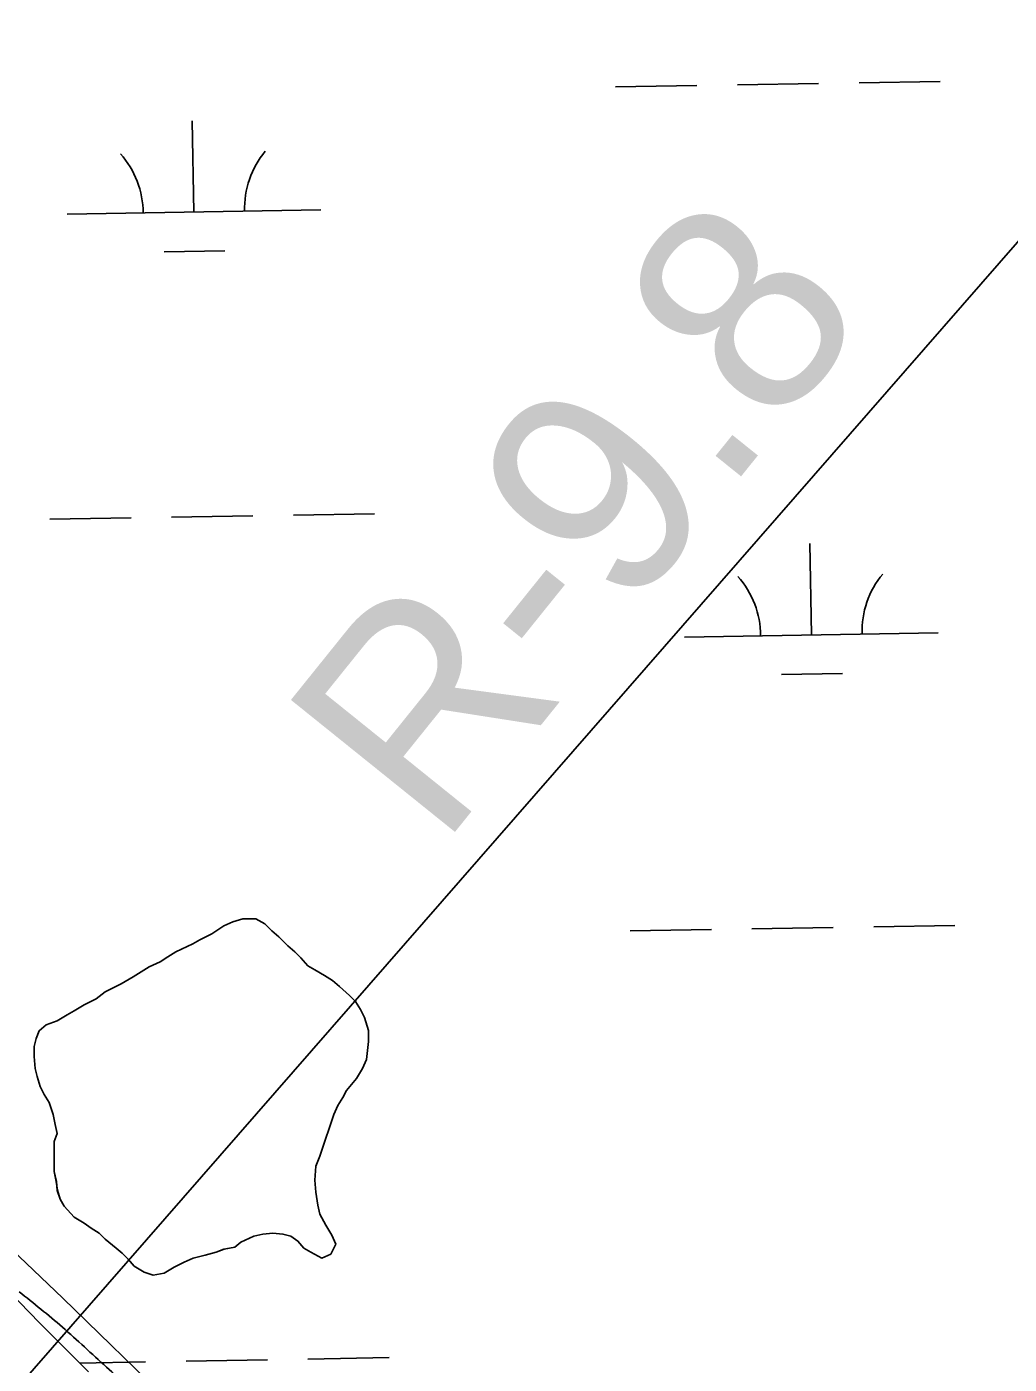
# Model space of a CAD drawing. Extents: x 3892998 to 3931244, y 278583 to 304547.
# Drawn here: x 3917555 to 3917942, y 286380 to 286907 of the extents above; entities that cross this region are included whole.
import ezdxf

# ---------------------------------------------------------------- set-up
doc = ezdxf.new("R2010")
doc.units = 0
for name, color, linetype in [('V-RIVR-EDGE', 7, 'Continuous'), ('V-RIVR-RANG-IDEN', 7, 'Continuous'), ('V-RRAP-FSHR', 7, 'Continuous'), ('V-TOPO-SHOR', 7, 'Continuous'), ('V-UTIL-LINE', 7, 'Continuous'), ('V-WETL-SWMP', 7, 'Continuous')]:
    doc.layers.add(name, color=color, linetype=linetype)

msp = doc.modelspace()

# ---------------------------------------------------------------- linework, layer by layer
at = {"layer": 'V-RIVR-EDGE'}
msp.add_spline([(3917552.1288929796, 286408.4883426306), (3917569.151379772, 286394.52215199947), (3917586.517663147, 286378.81459889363), (3917603.8848072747, 286363.4551461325), (3917614.996474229, 286352.28839104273), (3917624.0169568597, 286340.0824994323), (3917646.584948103, 286316.35572712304), (3917659.7740273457, 286300.65850304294), (3917668.451574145, 286290.54207425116), (3917684.7813032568, 286277.97000650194), (3917717.0754460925, 286245.8647248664), (3917744.8589172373, 286219.68833886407), (3917751.8002660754, 286211.3167155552), (3917767.4286299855, 286196.6577672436), (3917779.232193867, 286183.74878892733), (3917798.3424219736, 286169.42933343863), (3917819.536087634, 286153.0161113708), (3917835.861512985, 286138.7035418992), (3917855.314676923, 286122.29462359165), (3917879.2819555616, 286101.34921102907), (3917897.68823621, 286083.8985739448), (3917912.9710820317, 286070.2847874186), (3917935.894059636, 286049.34195711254), (3917948.397267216, 286037.8236586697), (3917961.947358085, 286027.3470790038), (3917964.0264918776, 286023.51281070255), (3917971.6674844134, 286016.53186726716), (3917983.472769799, 286004.31908963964), (3917994.5930442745, 285996.6333379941), (3918004.6759037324, 285991.7349713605), (3918037.3172861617, 285959.28072862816), (3918066.1390330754, 285930.6650579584), (3918092.1811417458, 285904.1448753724), (3918118.576515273, 285879.71243410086), (3918135.5912552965, 285862.6133403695), (3918162.6716397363, 285833.65387311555), (3918182.452245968, 285808.88968579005), (3918208.4969368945, 285783.4138042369), (3918228.2861506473, 285762.1306203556), (3918246.342609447, 285743.9846433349), (3918263.3616532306, 285728.62605132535), (3918295.3300752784, 285705.5722393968), (3918304.703822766, 285695.45408910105), (3918319.6420112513, 285683.23356470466), (3918334.5776174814, 285669.968739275), (3918353.338884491, 285655.302044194), (3918380.774255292, 285629.1265189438), (3918398.838460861, 285614.1134450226), (3918416.196136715, 285594.92488847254), (3918445.358237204, 285563.1754539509), (3918463.064013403, 285543.986036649), (3918480.0787534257, 285526.8869429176), (3918497.0977972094, 285511.52835090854), (3918509.9525481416, 285501.4015930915), (3918525.2345332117, 285487.4397062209), (3918549.5533552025, 285467.88583428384), (3918559.277785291, 285458.81112426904), (3918600.6190940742, 285425.29106170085), (3918629.7984096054, 285400.5036340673), (3918652.02862953, 285380.9549266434), (3918671.8255900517, 285362.80464586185), (3918689.179822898, 285342.22368793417), (3918716.9675978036, 285317.7878036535), (3918740.591079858, 285298.5837535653), (3918771.5143401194, 285275.18442354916), (3918793.389573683, 285252.8517741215), (3918820.4811478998, 285228.41761134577), (3918843.0611896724, 285209.5642438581), (3918871.5434437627, 285184.43043738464), (3918894.4715858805, 285165.57620914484), (3918917.057652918, 285149.15954406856), (3918933.3908250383, 285137.9798776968), (3918950.063489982, 285123.31834712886), (3918963.948769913, 285107.61940154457), (3918992.08722742, 285084.22695754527), (3919006.6635435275, 285066.4376883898), (3919029.5856603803, 285045.1467577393), (3919056.3342987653, 285022.80205778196), (3919083.424151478, 284997.67169431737), (3919102.180253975, 284980.91639717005), (3919129.273549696, 284957.17843508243), (3919160.526834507, 284926.46813708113), (3919185.1817063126, 284902.03999957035), (3919208.0969371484, 284877.9642661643), (3919219.552400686, 284865.0561486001), (3919230.320271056, 284855.6307559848), (3919254.628764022, 284831.89967991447), (3919281.0189730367, 284805.3786365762), (3919308.456065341, 284779.8993120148), (3919332.066636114, 284755.4737567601), (3919347.344317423, 284739.7713681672), (3919373.0374649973, 284712.9039459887), (3919400.136785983, 284691.6026863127), (3919419.235824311, 284672.75792634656), (3919434.5074803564, 284654.61883534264), (3919452.915482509, 284637.8643989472), (3919471.6664204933, 284619.0204997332), (3919489.3756397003, 284601.2234838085), (3919501.177482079, 284587.6183048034), (3919524.452003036, 284568.0670151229), (3919535.5696952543, 284559.33696244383), (3919555.7121738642, 284540.14151987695), (3919581.41392896, 284516.7551011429), (3919599.4721092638, 284499.30532481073), (3919661.6598441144, 284449.72100127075), (3919689.4502012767, 284426.3294180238), (3919714.4155458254, 284404.2577798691)], degree=3, dxfattribs=at)
at = {"layer": 'V-RRAP-FSHR'}
msp.add_lwpolyline([(3917277.3208191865, 286679.2865343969), (3917335.5290752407, 286624.4165183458), (3917392.9365632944, 286568.69863029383), (3917451.611763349, 286514.3447102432), (3917511.679603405, 286460.8202301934), (3917569.312371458, 286405.99936614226), (3917626.6256515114, 286350.18727009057), (3917683.8938755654, 286294.32807003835), (3917741.999731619, 286239.34336598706), (3917800.300147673, 286184.5655099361), (3917858.811507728, 286130.699013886), (3917918.387827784, 286076.6195258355), (3917979.21342784, 286024.6576697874), (3918039.5044998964, 285972.800261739), (3918098.7961479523, 285918.4094776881), (3918153.9999880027, 285860.53299763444), (3918209.132148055, 285802.5766455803), (3918267.2666761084, 285747.66566952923), (3918326.398580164, 285693.7848374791), (3918385.2888202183, 285639.6459574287), (3918442.544756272, 285583.77446937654), (3918500.6342283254, 285528.7815733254)], dxfattribs=at)
at = {"layer": 'V-TOPO-SHOR'}
for points in [[(3917565.986, 286455.923), (3917566.775, 286451.991), (3917567.168, 286448.45), (3917568.35, 286444.911), (3917569.9250000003, 286442.159), (3917573.861, 286437.836), (3917577.793, 286435.476), (3917580.548, 286433.51), (3917583.6950000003, 286431.54600000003), (3917586.057, 286429.189), (3917590.384, 286425.65), (3917592.7460000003, 286423.684), (3917595.105, 286421.327), (3917597.466, 286418.572), (3917601.4, 286416.215), (3917604.941, 286415.037), (3917609.267, 286415.826), (3917613.199, 286418.18700000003), (3917617.131, 286420.155), (3917620.67, 286421.73), (3917625.389, 286422.912), (3917629.714, 286424.093), (3917632.862, 286425.275), (3917637.187, 286426.064), (3917639.546, 286428.032), (3917644.6580000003, 286430.393), (3917648.197, 286431.18200000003), (3917652.129, 286431.577), (3917656.0640000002, 286431.186), (3917659.2090000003, 286430.39900000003), (3917661.964, 286428.435), (3917664.325, 286425.683), (3917667.08, 286424.11), (3917671.4050000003, 286421.753), (3917674.944, 286423.327), (3917676.91, 286427.262), (3917675.335, 286430.801), (3917672.974, 286434.733), (3917670.613, 286439.058), (3917669.824, 286442.597), (3917669.0360000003, 286447.711), (3917668.6380000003, 286452.43), (3917669.029, 286457.935), (3917670.602, 286461.869), (3917672.173, 286466.589), (3917674.9220000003, 286474.849), (3917676.1010000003, 286478.39), (3917677.6720000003, 286481.931), (3917679.636, 286485.079), (3917681.2090000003, 286487.831), (3917685.139, 286492.554), (3917687.498, 286496.48600000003), (3917689.069, 286500.027), (3917689.8540000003, 286507.107), (3917689.852, 286511.435), (3917688.2770000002, 286516.54600000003), (3917686.702, 286519.692), (3917684.734, 286522.838), (3917682.372, 286525.195), (3917678.438, 286528.734), (3917675.683, 286531.093), (3917672.538, 286533.05700000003), (3917668.6040000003, 286535.417), (3917665.849, 286536.987), (3917663.094, 286540.13300000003), (3917660.733, 286542.492), (3917657.978, 286544.852), (3917654.437, 286548.389), (3917651.685, 286550.748), (3917648.93, 286553.498), (3917645.389, 286555.464), (3917640.276, 286555.462), (3917636.343, 286554.281), (3917632.804, 286552.706), (3917628.086, 286549.558), (3917623.367, 286547.195), (3917620.615, 286545.62200000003), (3917613.93, 286542.472), (3917610.784, 286540.504), (3917607.639, 286538.536), (3917603.313, 286536.568), (3917600.168, 286534.599), (3917597.024, 286532.631), (3917592.3030000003, 286529.877), (3917589.16, 286528.302), (3917586.014, 286526.727), (3917582.475, 286523.972), (3917577.756, 286521.61100000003), (3917573.824, 286519.25), (3917571.072, 286517.675), (3917567.139, 286515.313), (3917562.8140000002, 286513.739), (3917560.062, 286511.377), (3917558.884, 286508.229), (3917558.098, 286505.08400000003), (3917558.1, 286501.14900000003), (3917558.495, 286496.431), (3917559.2830000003, 286493.283), (3917560.465, 286489.353), (3917562.04, 286486.205), (3917564.006, 286483.059)], [(3917564.006, 286483.059), (3917565.583, 286478.341), (3917566.3710000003, 286474.409), (3917567.16, 286470.87), (3917565.98, 286467.722), (3917565.986, 286455.923)]]:
    msp.add_lwpolyline(points, dxfattribs=at)
at = {"layer": 'V-UTIL-LINE'}
msp.add_lwpolyline([(3918925, 287943.9), (3915774.4982285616, 284335.63354158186)], dxfattribs=at)
at = {"layer": 'V-WETL-SWMP'}
for p, q in [((3917883.1964025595, 286884.96234779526), (3917915.191609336, 286885.51618994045)), ((3917787.2107822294, 286883.3008213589), (3917819.205989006, 286883.85466350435)), ((3917835.2035923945, 286884.1315845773), (3917867.198799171, 286884.6854267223)), ((3917620.9753968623, 286833.98630462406), (3917620.3523243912, 286869.98091226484)), ((3917570.9828862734, 286833.12092627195), (3917670.96790745, 286834.851682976)), ((3917609.2442674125, 286818.3499251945), (3917633.240672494, 286818.7653068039)), ((3917564.2183480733, 286712.91484331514), (3917596.21355485, 286713.4686854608)), ((3917612.211158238, 286713.74560653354), (3917644.2063650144, 286714.29944867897)), ((3917660.203968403, 286714.5763697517), (3917692.1991751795, 286715.1302118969)), ((3917864.3677347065, 286667.3608755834), (3917863.744662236, 286703.3554832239)), ((3917814.375224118, 286666.495497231), (3917914.3602452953, 286668.2262539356)), ((3917852.6366052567, 286651.7244961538), (3917876.633010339, 286652.13987776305)), ((3917636.343005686, 286554.28000432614), (3917632.8040056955, 286552.7060043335)), ((3917640.2760056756, 286555.4620043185), (3917636.343005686, 286554.28000432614)), ((3917645.3890056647, 286555.4640043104), (3917640.2760056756, 286555.4620043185)), ((3917648.9300056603, 286553.499004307), (3917645.3890056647, 286555.46400431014)), ((3917651.684005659, 286550.7470043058), (3917648.9300056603, 286553.499004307)), ((3917888.954197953, 286552.33717843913), (3917920.9494047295, 286552.8910205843)), ((3917628.08600571, 286549.55700434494), (3917623.368005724, 286547.19500435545)), ((3917632.8040056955, 286552.70600433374), (3917628.08600571, 286549.55700434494)), ((3917654.4380056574, 286548.3890043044), (3917651.684005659, 286550.7470043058)), ((3917657.9790056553, 286544.8510043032), (3917654.4380056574, 286548.3890043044)), ((3917792.968577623, 286550.6756520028), (3917824.9637844, 286551.2294941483)), ((3917840.961387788, 286551.5064152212), (3917872.9565945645, 286552.06025736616)), ((3917613.9300057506, 286542.4710043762), (3917610.785005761, 286540.5030043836)), ((3917620.615005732, 286545.6210043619), (3917613.9300057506, 286542.4710043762)), ((3917623.368005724, 286547.19500435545), (3917620.615005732, 286545.62100436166)), ((3917660.7340056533, 286542.4920043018), (3917657.9790056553, 286544.85100430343)), ((3917663.0940056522, 286540.1330043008), (3917660.7340056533, 286542.4920043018)), ((3917607.639005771, 286538.536004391), (3917603.3140057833, 286536.56700440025)), ((3917610.785005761, 286540.5030043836), (3917607.639005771, 286538.536004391)), ((3917665.8490056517, 286536.9880043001), (3917663.0940056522, 286540.1330043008)), ((3917668.6030056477, 286535.41600429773), (3917665.8490056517, 286536.9880043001)), ((3917597.023005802, 286532.63100441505), (3917592.3040058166, 286529.876004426)), ((3917600.168005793, 286534.59900440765), (3917597.023005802, 286532.6310044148)), ((3917603.3140057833, 286536.56700440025), (3917600.168005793, 286534.59900440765)), ((3917672.5370056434, 286533.0580042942), (3917668.6030056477, 286535.4160042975)), ((3917675.68400564, 286531.09300429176), (3917672.5370056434, 286533.0580042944)), ((3917586.0130058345, 286526.72700443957), (3917582.474005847, 286523.97200444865)), ((3917589.1590058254, 286528.30100443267), (3917586.0130058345, 286526.72700443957)), ((3917592.3040058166, 286529.87600442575), (3917589.1590058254, 286528.30100443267)), ((3917678.4380056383, 286528.73400429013), (3917675.68400564, 286531.09300429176)), ((3917682.3730056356, 286525.1960042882), (3917678.4380056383, 286528.73400429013)), ((3917577.7560058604, 286521.6100044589), (3917573.824005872, 286519.249004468)), ((3917582.474005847, 286523.97200444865), (3917577.7560058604, 286521.6100044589)), ((3917684.734005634, 286522.8370042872), (3917682.3730056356, 286525.1960042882)), ((3917686.7020056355, 286519.69200428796), (3917684.734005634, 286522.8370042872)), ((3917571.0710058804, 286517.6740044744), (3917567.1390058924, 286515.3130044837)), ((3917573.824005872, 286519.249004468), (3917571.0710058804, 286517.6740044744)), ((3917688.276005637, 286516.5460042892), (3917686.7020056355, 286519.69200428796)), ((3917689.852005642, 286511.434004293), (3917688.2760056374, 286516.5460042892)), ((3917560.062005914, 286511.37700449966), (3917558.883005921, 286508.23000450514)), ((3917562.814005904, 286513.7380044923), (3917560.062005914, 286511.37700449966)), ((3917567.1390058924, 286515.3130044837), (3917562.814005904, 286513.7380044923)), ((3917689.8540056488, 286507.108004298), (3917689.852005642, 286511.434004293)), ((3917558.883005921, 286508.23000450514), (3917558.0980059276, 286505.08300451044)), ((3917689.0700056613, 286500.028004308), (3917689.8540056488, 286507.108004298)), ((3917558.0980059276, 286505.08300451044), (3917558.100005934, 286501.1500045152)), ((3917558.100005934, 286501.1500045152), (3917558.4950059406, 286496.43000452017)), ((3917558.4950059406, 286496.43000452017), (3917559.2830059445, 286493.28400452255)), ((3917685.140005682, 286492.5530043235), (3917687.4980056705, 286496.48700431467)), ((3917687.4980056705, 286496.48700431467), (3917689.0700056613, 286500.028004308)), ((3917559.2830059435, 286493.28400452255), (3917560.4650059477, 286489.3520045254)), ((3917681.209005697, 286487.8320043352), (3917685.140005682, 286492.5530043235)), ((3917560.4650059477, 286489.3520045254), (3917562.039005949, 286486.2060045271)), ((3917562.039005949, 286486.2060045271), (3917564.00700595, 286483.0600045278)), ((3917677.6720057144, 286481.93100434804), (3917679.637005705, 286485.0780043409)), ((3917679.637005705, 286485.0780043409), (3917681.209005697, 286487.8320043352)), ((3917564.00700595, 286483.0600045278), (3917565.582005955, 286478.34100453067)), ((3917676.1010057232, 286478.3900043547), (3917677.6720057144, 286481.93100434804)), ((3917565.582005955, 286478.34100453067), (3917566.3710059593, 286474.4090045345)), ((3917566.3710059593, 286474.4090045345), (3917567.1590059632, 286470.86900453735)), ((3917672.1730057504, 286466.5900043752), (3917674.922005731, 286474.8500043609)), ((3917674.922005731, 286474.8500043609), (3917676.1010057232, 286478.3900043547)), ((3917567.1590059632, 286470.86900453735), (3917565.9800059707, 286467.72200454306)), ((3917565.9800059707, 286467.72200454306), (3917565.9860059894, 286455.92300455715)), ((3917670.6020057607, 286461.86900438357), (3917672.17300575, 286466.5900043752)), ((3917668.63900578, 286452.4290043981), (3917669.0300057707, 286457.9350043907)), ((3917669.0300057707, 286457.9350043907), (3917670.6020057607, 286461.86900438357)), ((3917565.9860059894, 286455.92300455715), (3917566.7740059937, 286451.99100456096)), ((3917566.7740059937, 286451.99100456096), (3917567.169005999, 286448.45100456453)), ((3917567.169005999, 286448.45100456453), (3917568.350006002, 286444.9120045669)), ((3917669.035005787, 286447.71000440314), (3917668.63900578, 286452.4290043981)), ((3917669.8240057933, 286442.59700440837), (3917669.035005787, 286447.71000440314)), ((3917568.350006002, 286444.9120045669), (3917569.925006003, 286442.1590045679)), ((3917569.925006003, 286442.1590045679), (3917573.860006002, 286437.83500456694)), ((3917670.6120057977, 286439.0580044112), (3917669.8240057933, 286442.59700440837)), ((3917573.860006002, 286437.83500456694), (3917577.794005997, 286435.47700456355)), ((3917672.9740057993, 286434.7320044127), (3917670.6120057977, 286439.0580044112)), ((3917577.794005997, 286435.4770045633), (3917580.5480059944, 286433.5110045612)), ((3917580.5480059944, 286433.5110045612), (3917583.695005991, 286431.54600455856)), ((3917583.695005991, 286431.5460045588), (3917586.05600599, 286429.18800455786)), ((3917648.197005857, 286431.1820044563), (3917652.130005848, 286431.5770044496)), ((3917652.130005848, 286431.5770044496), (3917656.0630058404, 286431.18500444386)), ((3917675.3350058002, 286430.8000044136), (3917672.9740057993, 286434.7320044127)), ((3917586.05600599, 286429.18800455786), (3917590.384005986, 286425.65000455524)), ((3917637.187005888, 286426.06400448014), (3917639.54600588, 286428.03100447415)), ((3917639.54600588, 286428.03100447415), (3917644.6580058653, 286430.3930044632)), ((3917644.6580058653, 286430.3930044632), (3917648.197005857, 286431.1820044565)), ((3917656.0630058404, 286431.18500444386), (3917659.2100058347, 286430.4000044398)), ((3917659.2100058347, 286430.4000044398), (3917661.964005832, 286428.4350044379)), ((3917661.964005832, 286428.4350044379), (3917664.3250058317, 286425.68200443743)), ((3917674.945005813, 286423.32700442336), (3917676.9100058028, 286427.2610044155)), ((3917676.9100058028, 286427.2610044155), (3917675.3350058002, 286430.8000044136)), ((3917590.384005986, 286425.65000455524), (3917592.745005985, 286423.68400455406)), ((3917592.7450059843, 286423.6840045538), (3917595.1050059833, 286421.32600455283)), ((3917595.1050059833, 286421.32600455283), (3917597.466005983, 286418.5730045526)), ((3917617.1310059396, 286420.1550045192), (3917620.6700059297, 286421.73000451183)), ((3917620.6700059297, 286421.73000451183), (3917625.3890059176, 286422.9120045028)), ((3917625.3890059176, 286422.9120045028), (3917629.7150059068, 286424.0940044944)), ((3917629.7150059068, 286424.0940044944), (3917632.8610058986, 286425.275004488)), ((3917632.8610058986, 286425.275004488), (3917637.187005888, 286426.0640044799)), ((3917664.3250058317, 286425.68200443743), (3917667.0790058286, 286424.1100044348)), ((3917667.0790058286, 286424.11000443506), (3917671.406005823, 286421.753004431)), ((3917671.406005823, 286421.753004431), (3917674.945005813, 286423.32700442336)), ((3917597.466005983, 286418.5730045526), (3917601.4010059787, 286416.21500454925)), ((3917601.4010059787, 286416.21500454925), (3917604.941005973, 286415.03700454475)), ((3917604.941005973, 286415.03700454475), (3917609.2670059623, 286415.8260045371)), ((3917609.2670059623, 286415.8260045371), (3917613.199005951, 286418.18700452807)), ((3917613.199005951, 286418.18700452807), (3917617.1310059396, 286420.1550045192)), ((3917560.1759969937, 286396.2169977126), (3917544.4369970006, 286412.3349977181)), ((3917579.4559969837, 286376.953997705), (3917560.1759969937, 286396.2169977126)), ((3917576.012789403, 286380.3941692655), (3917601.9713502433, 286380.8435161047)), ((3917617.9689536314, 286381.1204371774), (3917649.964160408, 286381.67427932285)), ((3917665.9617637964, 286381.9512003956), (3917697.956970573, 286382.5050425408))]:
    msp.add_line(p, q, dxfattribs=at)
for centre, radius, start, end in [((3917565.732517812, 286833.5049158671), 35.24628790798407, 0.2198800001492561, 41.763538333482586), ((3917676.2018405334, 286835.4171575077), 35.246287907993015, 140.21987699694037, 181.7635353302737), ((3917809.124855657, 286666.8794868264), 35.24628790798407, 0.2198800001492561, 41.763538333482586), ((3917919.5941783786, 286668.791728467), 35.246287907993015, 140.21987699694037, 181.7635353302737)]:
    msp.add_arc(centre, radius, start, end, dxfattribs=at)

# ---------------------------------------------------------------- texts
at = {"layer": 'V-RIVR-RANG-IDEN'}
msp.add_text('R-9.8', height=82.9999980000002, rotation=51.178001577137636, dxfattribs=at).set_placement((3917718.200869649, 286582.6102934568))

doc.saveas('drawing.dxf')
